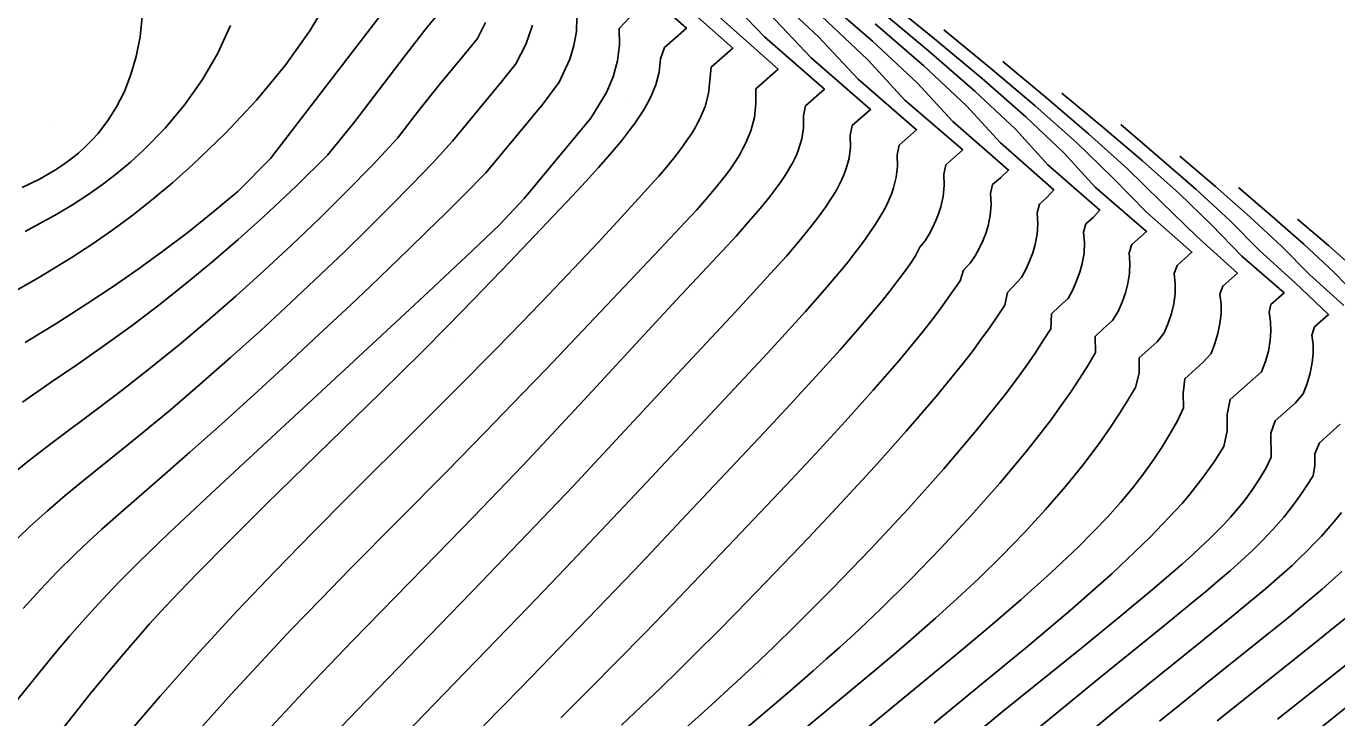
# Model space of a CAD drawing. Extents: x 2356077 to 2359823, y 225951 to 227822.
# Drawn here: x 2357104.3 to 2357171.2, y 227459.7 to 227495 of the extents above; entities that cross this region are included whole.
import ezdxf

# ---------------------------------------------------------------- set-up
doc = ezdxf.new("R2010")
doc.units = 0
for name, color, linetype in [('DTM Contours Major', 7, 'Continuous'), ('DTM Contours Minor', 7, 'Continuous'), ('PH Exist DTM Point', 7, 'Continuous')]:
    doc.layers.add(name, color=color, linetype=linetype)

msp = doc.modelspace()

# ---------------------------------------------------------------- linework, layer by layer
at = {"layer": 'DTM Contours Major'}
for points in [[(2357144.894, 227496.478), (2357147.5, 227494.22), (2357149.766, 227492.086), (2357151.58, 227490.12), (2357154.432, 227487.646), (2357154.01, 227487.258), (2357153.616, 227486.909), (2357153.508, 227486.457), (2357153.542, 227485.886), (2357153.498, 227485.338), (2357153.386, 227484.808), (2357153.264, 227484.421), (2357153.114, 227484.038), (2357152.936, 227483.655), (2357152.734, 227483.271), (2357152.473, 227482.896), (2357152.138, 227482.553), (2357151.96, 227482.009), (2357151.629, 227481.519), (2357151.271, 227481.011), (2357150.885, 227480.483), (2357150.467, 227479.934), (2357150.017, 227479.363), (2357148.844, 227477.944), (2357147.523, 227476.425), (2357146.094, 227474.836), (2357144.596, 227473.209), (2357143.068, 227471.576), (2357140.118, 227468.458), (2357137.998, 227466.24), (2357137.287, 227465.502), (2357135.882, 227464.056), (2357134.458, 227462.604), (2357133.027, 227461.159), (2357131.599, 227459.732)], [(2357139.512, 227495.605), (2357142.682, 227492.791), (2357141.537, 227491.777), (2357141.549, 227491.046), (2357141.473, 227490.332), (2357141.289, 227489.653), (2357141.015, 227489), (2357140.882, 227488.74), (2357140.739, 227488.481), (2357140.584, 227488.225), (2357140.419, 227487.969), (2357140.244, 227487.714), (2357140.059, 227487.459), (2357139.595, 227486.859), (2357139.085, 227486.25), (2357138.534, 227485.627), (2357137.944, 227484.986), (2357136.665, 227483.633), (2357132.09, 227478.807), (2357130.866, 227477.525), (2357129.634, 227476.242), (2357127.722, 227474.272), (2357125.781, 227472.294), (2357120.862, 227467.321), (2357119.359, 227465.786), (2357117.84, 227464.21), (2357116.313, 227462.594), (2357114.789, 227460.938), (2357113.196, 227459.154)], [(2357130.151, 227495.035), (2357129.81, 227494.039), (2357129.301, 227493.056), (2357128.562, 227492.123), (2357126.072, 227489.126), (2357125.075, 227488.02), (2357124.002, 227486.907), (2357122.889, 227485.777), (2357121.742, 227484.632), (2357120.562, 227483.477), (2357119.353, 227482.316), (2357117.842, 227480.893), (2357116.306, 227479.479), (2357114.757, 227478.087), (2357113.208, 227476.728), (2357111.673, 227475.417), (2357110.165, 227474.165), (2357109.181, 227473.369), (2357107.266, 227471.827), (2357106.334, 227471.06), (2357105.42, 227470.279), (2357104.524, 227469.475), (2357103.329, 227468.325)], [(2357114.754, 227495.01), (2357114.114, 227493.605), (2357113.333, 227492.26), (2357112.43, 227490.983), (2357111.426, 227489.784), (2357110.338, 227488.671), (2357109.659, 227488.053), (2357108.957, 227487.466), (2357108.231, 227486.91), (2357107.48, 227486.38), (2357106.704, 227485.875), (2357105.901, 227485.392), (2357104.284, 227484.516)], [(2357154.141, 227493.178), (2357156.364, 227491.326), (2357158.505, 227489.5), (2357160.482, 227487.726), (2357162.213, 227486.029), (2357164.022, 227484.265), (2357166.099, 227482.399), (2357165.352, 227481.737), (2357165.207, 227481.319), (2357165.265, 227480.808), (2357165.262, 227480.312), (2357165.208, 227479.828), (2357165.099, 227479.313), (2357164.945, 227478.805), (2357164.753, 227478.299), (2357164.358, 227477.854), (2357163.411, 227477.008), (2357163.332, 227476.282), (2357163.342, 227475.53), (2357163.046, 227474.872), (2357162.671, 227474.216), (2357162.264, 227473.551), (2357161.818, 227472.876), (2357161.306, 227472.165), (2357160.744, 227471.444), (2357160.132, 227470.712), (2357159.467, 227469.967), (2357158.75, 227469.208), (2357157.979, 227468.433), (2357156.587, 227467.117), (2357155.075, 227465.765), (2357153.474, 227464.389), (2357151.815, 227463), (2357147.175, 227459.177)], [(2357169.163, 227485.152), (2357170.735, 227483.799), (2357172.249, 227482.461)], [(2357171.419, 227467.182), (2357170.93, 227466.741), (2357170.418, 227466.292), (2357169.588, 227465.586), (2357168.703, 227464.854), (2357167.765, 227464.091), (2357164.647, 227461.595), (2357163.418, 227460.607), (2357162.134, 227459.564)]]:
    msp.add_lwpolyline(points, dxfattribs=at)
at = {"layer": 'DTM Contours Minor'}
for points in [[(2357134.609, 227497.866), (2357138.008, 227494.878), (2357136.889, 227493.887), (2357136.688, 227493.307), (2357136.615, 227492.628), (2357136.44, 227491.985), (2357136.182, 227491.371), (2357136.02, 227491.056), (2357135.826, 227490.721), (2357135.599, 227490.363), (2357135.353, 227490.005), (2357135.223, 227489.826), (2357134.707, 227489.156), (2357134.14, 227488.475), (2357133.528, 227487.78), (2357132.877, 227487.068), (2357132.194, 227486.339), (2357128.988, 227482.956), (2357128.089, 227482.017), (2357127.15, 227481.045), (2357125.856, 227479.723), (2357124.56, 227478.421), (2357122.404, 227476.292), (2357118.532, 227472.518), (2357116.601, 227470.631), (2357114.757, 227468.808), (2357113.06, 227467.094), (2357112.16, 227466.162), (2357111.451, 227465.409), (2357110.635, 227464.518), (2357110.111, 227463.93), (2357109.263, 227462.951), (2357108.432, 227461.962), (2357107.609, 227460.957), (2357106.784, 227459.929), (2357105.091, 227457.783)], [(2357137.11, 227496.766), (2357140.365, 227493.853), (2357139.27, 227492.882), (2357139.13, 227491.541), (2357138.952, 227490.883), (2357138.686, 227490.252), (2357138.589, 227490.062), (2357138.486, 227489.874), (2357138.377, 227489.687), (2357138.262, 227489.5), (2357138.014, 227489.127), (2357137.7, 227488.691), (2357137.357, 227488.25), (2357136.988, 227487.801), (2357136.594, 227487.342), (2357136.175, 227486.868), (2357135.733, 227486.377), (2357134.665, 227485.209), (2357133.505, 227483.959), (2357132.269, 227482.648), (2357130.977, 227481.292), (2357129.646, 227479.913), (2357128.293, 227478.527), (2357126.355, 227476.569), (2357124.334, 227474.552), (2357120.803, 227471.04), (2357118.937, 227469.16), (2357117.03, 227467.205), (2357115.103, 227465.182), (2357113.178, 227463.096), (2357111.173, 227460.842), (2357109.203, 227458.552)], [(2357139.742, 227496.773), (2357141.978, 227494.439), (2357145.041, 227491.767), (2357144.078, 227490.914), (2357143.969, 227490.403), (2357143.972, 227489.802), (2357143.886, 227489.237), (2357143.727, 227488.702), (2357143.633, 227488.463), (2357143.527, 227488.229), (2357143.41, 227487.998), (2357143.283, 227487.769), (2357143.146, 227487.542), (2357143.001, 227487.315), (2357142.822, 227487.051), (2357142.633, 227486.786), (2357142.432, 227486.518), (2357142.221, 227486.246), (2357141.998, 227485.969), (2357141.764, 227485.687), (2357141.176, 227485.004), (2357140.533, 227484.284), (2357139.838, 227483.528), (2357137.502, 227481.029), (2357135.424, 227478.787), (2357133.21, 227476.39), (2357132.063, 227475.156), (2357130.896, 227473.909), (2357129.658, 227472.6), (2357128.407, 227471.29), (2357127.148, 227469.981), (2357124.62, 227467.377), (2357121.003, 227463.671), (2357119.836, 227462.464), (2357118.675, 227461.25), (2357117.521, 227460.024), (2357116.373, 227458.78)], [(2357142.278, 227496.753), (2357144.747, 227494.429), (2357146.755, 227492.282), (2357149.739, 227489.702), (2357148.844, 227488.909), (2357148.743, 227488.422), (2357148.764, 227487.835), (2357148.702, 227487.277), (2357148.569, 227486.743), (2357148.459, 227486.426), (2357148.329, 227486.115), (2357148.181, 227485.807), (2357148.015, 227485.5), (2357147.834, 227485.192), (2357147.639, 227484.881), (2357147.397, 227484.517), (2357147.137, 227484.145), (2357146.858, 227483.764), (2357146.561, 227483.373), (2357146.244, 227482.971), (2357145.906, 227482.555), (2357145.042, 227481.535), (2357144.079, 227480.446), (2357143.036, 227479.297), (2357141.927, 227478.099), (2357135.718, 227471.461), (2357133.646, 227469.263), (2357131.823, 227467.35), (2357129.944, 227465.395), (2357126.19, 227461.514), (2357121.584, 227456.761)], [(2357119.833, 227496.494), (2357118.809, 227494.742), (2357117.538, 227492.967), (2357116.079, 227491.209), (2357114.489, 227489.51), (2357112.827, 227487.909), (2357111.825, 227487.018), (2357110.815, 227486.173), (2357109.794, 227485.369), (2357108.757, 227484.603), (2357107.703, 227483.871), (2357106.628, 227483.169), (2357104.93, 227482.137), (2357103.203, 227481.145)], [(2357110.358, 227496.511), (2357110.158, 227494.44), (2357109.952, 227493.435), (2357109.68, 227492.508), (2357109.346, 227491.656), (2357108.953, 227490.875), (2357108.506, 227490.163), (2357108.008, 227489.517), (2357107.689, 227489.162), (2357107.353, 227488.827), (2357107, 227488.512), (2357106.631, 227488.214), (2357106.244, 227487.932), (2357105.841, 227487.665), (2357105.016, 227487.187), (2357104.136, 227486.751)], [(2357122.946, 227496.243), (2357116.791, 227488.229), (2357115.123, 227486.547), (2357113.847, 227485.482), (2357112.579, 227484.471), (2357111.313, 227483.508), (2357110.047, 227482.588), (2357108.774, 227481.705), (2357107.491, 227480.856), (2357105.894, 227479.846), (2357104.29, 227478.855)], [(2357148.132, 227496.388), (2357150.651, 227494.338), (2357153.076, 227492.32), (2357155.312, 227490.365), (2357157.264, 227488.505), (2357158.841, 227486.767), (2357161.464, 227484.52), (2357160.707, 227483.849), (2357160.573, 227483.434), (2357160.621, 227482.895), (2357160.6, 227482.372), (2357160.518, 227481.861), (2357160.393, 227481.385), (2357160.226, 227480.911), (2357160.022, 227480.435), (2357159.722, 227479.976), (2357159.271, 227479.573), (2357158.849, 227479.161), (2357158.86, 227478.355), (2357158.489, 227477.711), (2357158.07, 227477.05), (2357157.615, 227476.363), (2357157.119, 227475.649), (2357156.578, 227474.907), (2357155.355, 227473.338), (2357153.983, 227471.699), (2357152.507, 227470.032), (2357150.974, 227468.379), (2357149.428, 227466.785), (2357147.916, 227465.291), (2357147.209, 227464.616), (2357146.515, 227463.968), (2357145.831, 227463.342), (2357145.151, 227462.732), (2357144.471, 227462.132), (2357143.255, 227461.078), (2357141.011, 227459.168)], [(2357135.126, 227495.439), (2357134.572, 227494.866), (2357134.593, 227494.026), (2357134.485, 227493.207), (2357134.262, 227492.4), (2357133.936, 227491.599), (2357133.133, 227490.285), (2357129.732, 227486.194), (2357128.466, 227484.857), (2357127.077, 227483.532), (2357124.851, 227481.444), (2357120.804, 227477.689), (2357115.451, 227472.728), (2357113.76, 227471.152), (2357111.631, 227469.155), (2357110.593, 227468.167), (2357110.094, 227467.681), (2357109.605, 227467.197), (2357109.124, 227466.71), (2357108.478, 227466.037), (2357107.838, 227465.346), (2357107.197, 227464.633), (2357106.551, 227463.892), (2357105.893, 227463.118), (2357105.217, 227462.304), (2357103.705, 227460.428)], [(2357125.234, 227495.454), (2357124.791, 227494.921), (2357123.619, 227493.421), (2357121.038, 227490.06), (2357119.708, 227488.398), (2357118.105, 227486.82), (2357116.463, 227485.287), (2357115.126, 227484.092), (2357113.789, 227482.941), (2357112.447, 227481.832), (2357111.097, 227480.763), (2357109.738, 227479.731), (2357108.365, 227478.734), (2357106.969, 227477.761), (2357105.564, 227476.798), (2357104.155, 227475.823)], [(2357132.423, 227495.426), (2357132.394, 227494.702), (2357132.267, 227493.992), (2357132.051, 227493.292), (2357131.511, 227492.123), (2357130.683, 227491.006), (2357127.769, 227487.501), (2357126.63, 227486.346), (2357125.712, 227485.437), (2357124.782, 227484.524), (2357123.837, 227483.604), (2357122.874, 227482.675), (2357121.892, 227481.735), (2357120.889, 227480.782), (2357119.269, 227479.26), (2357117.614, 227477.724), (2357115.949, 227476.198), (2357114.299, 227474.705), (2357112.689, 227473.268), (2357111.144, 227471.91), (2357108.91, 227469.968), (2357108.205, 227469.342), (2357107.517, 227468.715), (2357106.843, 227468.079), (2357105.944, 227467.188), (2357105.062, 227466.265), (2357104.19, 227465.307)], [(2357142.244, 227495.602), (2357144.369, 227493.359), (2357147.39, 227490.735), (2357146.461, 227489.911), (2357146.358, 227489.411), (2357146.371, 227488.815), (2357146.297, 227488.253), (2357146.152, 227487.718), (2357146.048, 227487.439), (2357145.929, 227487.165), (2357145.796, 227486.894), (2357145.648, 227486.625), (2357145.488, 227486.356), (2357145.317, 227486.087), (2357145.105, 227485.773), (2357144.879, 227485.454), (2357144.639, 227485.13), (2357144.383, 227484.8), (2357144.112, 227484.462), (2357143.826, 227484.114), (2357143.1, 227483.266), (2357142.299, 227482.367), (2357141.432, 227481.418), (2357140.509, 227480.425), (2357137.547, 227477.255), (2357134.424, 227473.893), (2357133.331, 227472.722), (2357132.209, 227471.529), (2357130.673, 227469.909), (2357129.107, 227468.274), (2357127.535, 227466.641), (2357121.23, 227460.135), (2357119.554, 227458.384)], [(2357144.886, 227495.485), (2357147.253, 227493.256), (2357149.143, 227491.209), (2357152.09, 227488.671), (2357151.228, 227487.907), (2357151.125, 227487.437), (2357151.154, 227486.858), (2357151.101, 227486.305), (2357150.98, 227485.773), (2357150.864, 227485.421), (2357150.724, 227485.074), (2357150.562, 227484.729), (2357150.379, 227484.384), (2357150.177, 227484.037), (2357149.9, 227483.714), (2357149.686, 227483.267), (2357149.392, 227482.839), (2357149.076, 227482.399), (2357148.736, 227481.943), (2357148.371, 227481.472), (2357147.981, 227480.984), (2357146.971, 227479.777), (2357145.839, 227478.485), (2357144.61, 227477.125), (2357143.31, 227475.716), (2357141.963, 227474.274), (2357138.013, 227470.074), (2357136.236, 227468.196), (2357135.316, 227467.231), (2357133.456, 227465.292), (2357131.533, 227463.304), (2357129.587, 227461.305), (2357127.657, 227459.333)], [(2357147.791, 227495.838), (2357150.355, 227493.719), (2357152.717, 227491.668), (2357154.778, 227489.723), (2357156.437, 227487.917), (2357159.075, 227485.603), (2357158.742, 227485.222), (2357158.377, 227484.899), (2357158.256, 227484.486), (2357158.302, 227483.938), (2357158.276, 227483.407), (2357158.187, 227482.889), (2357158.063, 227482.441), (2357157.9, 227481.995), (2357157.703, 227481.546), (2357157.466, 227481.093), (2357157.029, 227480.703), (2357156.611, 227480.313), (2357156.584, 227479.563), (2357156.199, 227478.956), (2357155.778, 227478.32), (2357155.319, 227477.654), (2357154.816, 227476.955), (2357154.266, 227476.223), (2357152.803, 227474.39), (2357151.129, 227472.425), (2357149.304, 227470.385), (2357147.392, 227468.331), (2357145.454, 227466.322), (2357143.551, 227464.416), (2357142.459, 227463.354), (2357141.4, 227462.347), (2357140.355, 227461.375), (2357139.29, 227460.404), (2357138.744, 227459.912), (2357136.792, 227458.174)], [(2357127.759, 227495.169), (2357127.344, 227494.354), (2357126.745, 227493.605), (2357125.416, 227492.005), (2357124.346, 227490.67), (2357123.27, 227489.268), (2357122.008, 227487.919), (2357120.676, 227486.554), (2357119.293, 227485.186), (2357117.877, 227483.83), (2357116.458, 227482.512), (2357115.026, 227481.223), (2357113.584, 227479.967), (2357112.136, 227478.747), (2357110.685, 227477.568), (2357109.234, 227476.434), (2357108.041, 227475.533), (2357105.676, 227473.765), (2357104.509, 227472.867), (2357103.357, 227471.937)], [(2357147.629, 227495.103), (2357150.114, 227492.951), (2357152.279, 227490.913), (2357154.016, 227489.027), (2357156.743, 227486.633), (2357156.38, 227486.243), (2357156.001, 227485.908), (2357155.887, 227485.475), (2357155.926, 227484.914), (2357155.889, 227484.372), (2357155.785, 227483.845), (2357155.659, 227483.424), (2357155.499, 227483.006), (2357155.308, 227482.587), (2357155.087, 227482.163), (2357154.375, 227481.4), (2357154.236, 227480.756), (2357153.87, 227480.202), (2357153.472, 227479.624), (2357153.04, 227479.021), (2357152.571, 227478.391), (2357152.062, 227477.734), (2357150.725, 227476.095), (2357149.216, 227474.345), (2357147.593, 227472.531), (2357145.911, 227470.704), (2357144.227, 227468.914), (2357142.068, 227466.658), (2357140.537, 227465.084), (2357139.548, 227464.081), (2357138.594, 227463.127), (2357137.64, 227462.185), (2357136.679, 227461.249), (2357135.702, 227460.311), (2357134.702, 227459.362)], [(2357151.136, 227494.783), (2357153.508, 227492.833), (2357155.791, 227490.911), (2357157.896, 227489.047), (2357159.737, 227487.268), (2357161.457, 227485.495), (2357163.78, 227483.458), (2357163.025, 227482.789), (2357162.881, 227482.369), (2357162.932, 227481.843), (2357162.919, 227481.331), (2357162.85, 227480.832), (2357162.729, 227480.334), (2357162.566, 227479.84), (2357162.364, 227479.346), (2357162.015, 227478.893), (2357161.096, 227478.072), (2357161.096, 227477.293), (2357160.894, 227476.572), (2357160.506, 227475.915), (2357160.087, 227475.24), (2357159.632, 227474.546), (2357159.139, 227473.836), (2357158.285, 227472.696), (2357157.338, 227471.529), (2357156.313, 227470.347), (2357155.224, 227469.163), (2357154.086, 227467.989), (2357152.913, 227466.838), (2357151.817, 227465.81), (2357150.706, 227464.808), (2357149.584, 227463.826), (2357148.453, 227462.86), (2357147.317, 227461.905), (2357143.523, 227458.747)], [(2357157.145, 227491.572), (2357159.241, 227489.836), (2357161.261, 227488.123), (2357163.13, 227486.457), (2357164.775, 227484.861), (2357166.322, 227483.262), (2357168.474, 227481.389), (2357167.8, 227480.791), (2357167.709, 227480.398), (2357167.784, 227479.908), (2357167.802, 227479.43), (2357167.771, 227478.961), (2357167.679, 227478.426), (2357167.535, 227477.894), (2357167.318, 227477.366), (2357165.737, 227475.954), (2357165.568, 227475.187), (2357165.58, 227474.358), (2357165.405, 227473.557), (2357164.909, 227472.783), (2357164.34, 227471.979), (2357163.685, 227471.142), (2357163.273, 227470.656), (2357161.639, 227468.921), (2357159.711, 227467.095), (2357157.568, 227465.207), (2357155.289, 227463.286), (2357152.952, 227461.364), (2357150.636, 227459.469)], [(2357160.15, 227489.967), (2357162.096, 227488.311), (2357163.971, 227486.677), (2357165.705, 227485.084), (2357167.226, 227483.555), (2357169.047, 227481.896), (2357170.745, 227480.287), (2357170.026, 227479.65), (2357169.895, 227479.237), (2357169.953, 227478.761), (2357169.959, 227478.298), (2357169.917, 227477.846), (2357169.81, 227477.302), (2357169.651, 227476.768), (2357169.452, 227476.243), (2357169.043, 227475.775), (2357168.024, 227474.866), (2357167.803, 227474.237), (2357167.82, 227473.013), (2357167.559, 227472.466), (2357167.227, 227471.914), (2357166.865, 227471.366), (2357166.698, 227471.131), (2357166.523, 227470.897), (2357166.341, 227470.662), (2357166.149, 227470.427), (2357165.949, 227470.19), (2357165.739, 227469.952), (2357165.399, 227469.583), (2357165.033, 227469.207), (2357164.641, 227468.821), (2357164.222, 227468.423), (2357163.774, 227468.012), (2357163.296, 227467.585), (2357161.773, 227466.275), (2357160.045, 227464.842), (2357158.158, 227463.307), (2357154.093, 227460.017), (2357152.008, 227458.303)], [(2357163.154, 227488.362), (2357164.975, 227486.807), (2357166.729, 227485.271), (2357168.35, 227483.772), (2357169.772, 227482.329), (2357171.516, 227480.749)], [(2357166.159, 227486.757), (2357167.855, 227485.304), (2357169.489, 227483.867), (2357170.999, 227482.462), (2357172.323, 227481.106)], [(2357171.345, 227474.7), (2357170.282, 227473.75), (2357170.039, 227473.182), (2357170.047, 227472.593), (2357169.953, 227472.072), (2357169.636, 227471.566), (2357169.302, 227471.065), (2357168.948, 227470.572), (2357168.71, 227470.263), (2357168.461, 227469.957), (2357168.201, 227469.652), (2357167.927, 227469.346), (2357167.639, 227469.039), (2357167.336, 227468.73), (2357166.843, 227468.249), (2357166.311, 227467.756), (2357165.739, 227467.245), (2357165.125, 227466.715), (2357164.467, 227466.159), (2357163.764, 227465.576), (2357162.319, 227464.394), (2357159.028, 227461.73), (2357157.232, 227460.268), (2357155.367, 227458.733)], [(2357171.399, 227470.2), (2357171.033, 227469.739), (2357170.716, 227469.366), (2357170.385, 227468.996), (2357170.037, 227468.626), (2357169.671, 227468.255), (2357169.287, 227467.882), (2357168.884, 227467.504), (2357168.229, 227466.914), (2357167.525, 227466.304), (2357166.772, 227465.672), (2357165.971, 227465.012), (2357164.218, 227463.594), (2357161.429, 227461.346), (2357159.905, 227460.107), (2357158.305, 227458.791)], [(2357171.931, 227465.073), (2357170.917, 227464.244), (2357169.841, 227463.379), (2357166.316, 227460.581), (2357165.061, 227459.58)], [(2357173.352, 227463.791), (2357170.834, 227461.794), (2357168.136, 227459.662)], [(2357172.361, 227460.842), (2357171.084, 227459.825), (2357169.239, 227458.337)]]:
    msp.add_lwpolyline(points, dxfattribs=at)
at = {"layer": 'PH Exist DTM Point'}
for p, q in [((2357134.914, 227491.323), (2357134.914, 227491.323)), ((2357105.841, 227490.134), (2357105.841, 227490.134)), ((2357125.989, 227478.807), (2357125.989, 227478.807)), ((2357164.438, 227471.158), (2357164.438, 227471.158)), ((2357111.764, 227465.062), (2357111.764, 227465.062)), ((2357142.084, 227461.927), (2357142.084, 227461.927))]:
    msp.add_line(p, q, dxfattribs=at)

doc.saveas('drawing.dxf')
